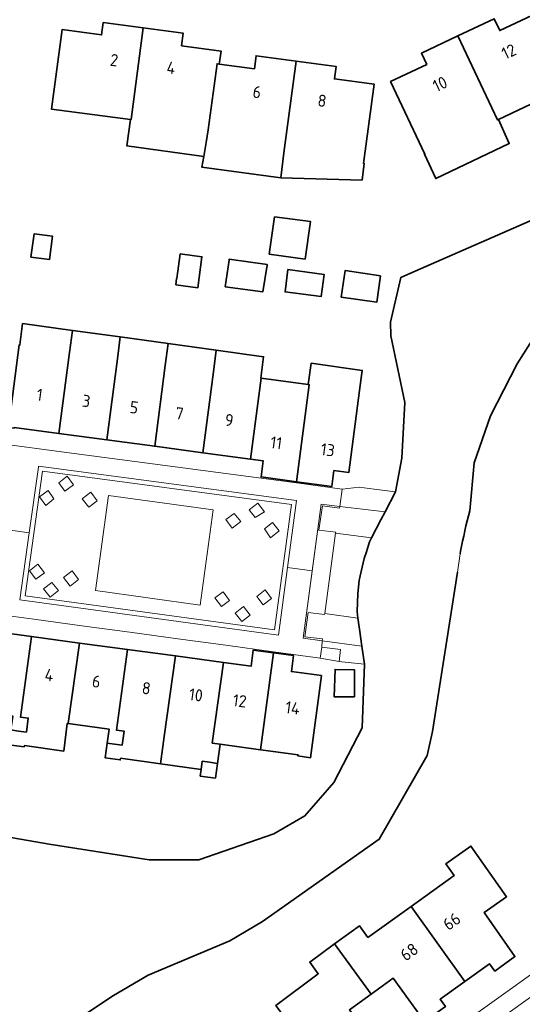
# Model space of a CAD drawing. Extents: x 150256 to 156914, y 461459 to 469481.
# Tile 635 of 656: x 154393 to 154450, y 468110 to 468220. Entities that reach past the tile are written whole.
import ezdxf
from ezdxf.enums import TextEntityAlignment as Align

# ---------------------------------------------------------------- set-up
doc = ezdxf.new("R2010")
doc.units = 0
doc.header["$LTSCALE"] = 0.75
for name, color, linetype, lineweight in [('B-RO-GK-BESCHOEIING-G', 251, 'GK-BESCHOEIING', 35), ('B-RO-GR-BEPLANTING_CULTUUR_BODEMBEDEKKER-GV', 251, 'CONTINUOUS', 18), ('B-RO-GR-GROENVOORZIENING-GV', 251, 'CONTINUOUS', 18), ('B-RO-IE-TERREINAFSCHEIDING_KUNSTMATIG_HEKWERK-G', 251, 'IE-TERREINAFSCHEIDING-KUNSTMATIG', 18), ('B-RO-IE-TERREINAFSCHEIDING_KUNSTMATIG_MUUR-G', 251, 'IE-TERREINAFSCHEIDING-KUNSTMATIG-DICHT', 18), ('B-RO-OG-BEBOUWING-GV', 6, 'CONTINUOUS', 35), ('B-RO-OG-BEBOUWING-T18', 1, 'CONTINUOUS', 18), ('B-RO-OG-TERREIN_CULTUURSCHEIDING-GV', 251, 'CONTINUOUS', 18), ('B-RO-OG-TERREIN_ONBEGROEID-GV', 251, 'CONTINUOUS', 18), ('B-RO-OG-WATER_SLOOT-GV', 251, 'CONTINUOUS', 18), ('B-RO-VH-VERHARDING_BEDRIJFSVLOERPLAAT-GV', 251, 'CONTINUOUS', 18), ('B-RO-VH-VERHARDING_BETON-GV', 251, 'CONTINUOUS', 18), ('B-RO-VH-VERHARDING_BETONSTRAATSTEEN-GV', 251, 'CONTINUOUS', 18), ('B-RO-VH-VERHARDING_TEGEL_RUBBER-GV', 251, 'CONTINUOUS', 18)]:
    doc.layers.add(name, color=color, linetype=linetype, lineweight=lineweight)
doc.styles.add('NLCS-ISO-M200-T18', font='NLCS-ISO.ttf', dxfattribs={"height": 360})
doc.linetypes.add('GK-BESCHOEIING', pattern='A,30,-5,[1,NLCS.SHX,S=1,R=0,X=0,Y=0],-5', length=40)
doc.linetypes.add('IE-TERREINAFSCHEIDING-KUNSTMATIG', pattern='A,4,[82,NLCS.SHX,S=0.75,R=90,X=0,Y=0],4,-2', length=10)
doc.linetypes.add('IE-TERREINAFSCHEIDING-KUNSTMATIG-DICHT', pattern='A,8,-1,[82,NLCS.SHX,S=0.75,R=90,X=0,Y=0],-1', length=10)

msp = doc.modelspace()

# ---------------------------------------------------------------- linework, layer by layer
at = {"layer": 'B-RO-GK-BESCHOEIING-G'}
for points in [[(154458.533, 468204.377), (154455.53, 468201.726), (154452.156, 468198.374), (154437.016, 468191.748)], [(154458.533, 468204.377), (154455.53, 468201.726), (154452.156, 468198.374), (154437.016, 468191.748)], [(154437.016, 468191.748), (154435.99, 468191.3), (154434.857, 468186.322)], [(154437.016, 468191.748), (154435.99, 468191.3), (154434.857, 468186.322)], [(154454.051, 468187.281), (154452.516, 468187.242), (154449, 468181.648), (154446.017, 468175.842), (154444.205, 468170.621), (154443.694, 468165.246)], [(154454.051, 468187.281), (154452.516, 468187.242), (154449, 468181.648), (154446.017, 468175.842), (154444.205, 468170.621), (154443.694, 468165.246)], [(154434.906, 468184.784), (154434.857, 468186.322)], [(154434.906, 468184.784), (154434.857, 468186.322)], [(154435.41, 468167.38), (154436.118, 468171.116), (154436.437, 468177.349), (154434.906, 468184.784)], [(154435.41, 468167.38), (154436.118, 468171.116), (154436.437, 468177.349), (154434.906, 468184.784)], [(154435.41, 468167.38), (154434.248, 468165.16)], [(154435.41, 468167.38), (154434.248, 468165.16)], [(154434.248, 468165.16), (154433.77, 468164.24), (154432.742, 468162.249)], [(154434.248, 468165.16), (154433.77, 468164.24), (154432.742, 468162.249)], [(154432.742, 468162.249), (154432.51, 468161.8), (154432.16, 468160.67), (154431.93, 468159.92), (154431.46, 468157.99), (154431.35, 468157.49), (154431.19, 468156.02), (154431.12, 468154.02), (154431.22, 468153.27)], [(154432.742, 468162.249), (154432.51, 468161.8), (154432.16, 468160.67), (154431.93, 468159.92), (154431.46, 468157.99), (154431.35, 468157.49), (154431.19, 468156.02), (154431.12, 468154.02), (154431.22, 468153.27)], [(154442.624, 468160.443), (154442.671, 468160.748)], [(154442.624, 468160.443), (154442.671, 468160.748)], [(154439.552, 468140.615), (154442.31, 468158.418)], [(154439.552, 468140.615), (154442.31, 468158.418)], [(154431.66, 468150.14), (154431.39, 468152.06), (154431.22, 468153.27)], [(154431.66, 468150.14), (154431.39, 468152.06), (154431.22, 468153.27)], [(154431.94, 468148.13), (154431.66, 468150.14)], [(154431.94, 468148.13), (154431.66, 468150.14)], [(154396.748, 468128.046), (154407.937, 468126.291), (154413.477, 468126.291), (154421.832, 468129.209), (154425.286, 468131.218), (154428.532, 468134.916), (154431.681, 468141.017), (154431.94, 468148.13)], [(154396.748, 468128.046), (154407.937, 468126.291), (154413.477, 468126.291), (154421.832, 468129.209), (154425.286, 468131.218), (154428.532, 468134.916), (154431.681, 468141.017), (154431.94, 468148.13)], [(154438.954, 468137.963), (154439.552, 468140.615)], [(154438.954, 468137.963), (154439.552, 468140.615)], [(154438.954, 468137.963), (154433.578, 468128.598), (154420.577, 468119.424), (154416.929, 468117.263), (154407.83, 468113.418)], [(154438.954, 468137.963), (154433.578, 468128.598), (154420.577, 468119.424), (154416.929, 468117.263), (154407.83, 468113.418)], [(154388.606, 468128.609), (154389.95, 468128.866), (154391.856, 468128.912), (154396.748, 468128.046)], [(154388.606, 468128.609), (154389.95, 468128.866), (154391.856, 468128.912), (154396.748, 468128.046)], [(154407.83, 468113.418), (154403.958, 468111.138)], [(154407.83, 468113.418), (154403.958, 468111.138)], [(154403.958, 468111.138), (154400.202, 468108.674)], [(154403.958, 468111.138), (154400.202, 468108.674)]]:
    msp.add_lwpolyline(points, dxfattribs=at)
msp.add_lwpolyline([(154443.694, 468165.246, 0.0171422), (154442.671, 468160.748)], format="xyb", dxfattribs=at)
msp.add_lwpolyline([(154443.694, 468165.246, 0.0171422), (154442.671, 468160.748)], format="xyb", dxfattribs=at)
at = {"layer": 'B-RO-GR-BEPLANTING_CULTUUR_BODEMBEDEKKER-GV'}
msp.add_lwpolyline([(154434.248, 468165.16), (154435.41, 468167.38), (154433.042, 468167.69), (154431.372, 468167.888), (154429.453, 468167.67), (154429.187, 468165.754)], close=True, dxfattribs=at)
msp.add_lwpolyline([(154434.248, 468165.16), (154435.41, 468167.38), (154433.042, 468167.69), (154431.372, 468167.888), (154429.453, 468167.67), (154429.187, 468165.754)], close=True, dxfattribs=at)
at = {"layer": 'B-RO-GR-GROENVOORZIENING-GV'}
for points in [[(154398.524, 468167.442), (154399.498, 468168.147), (154398.782, 468169.128), (154397.826, 468168.378)], [(154398.524, 468167.442), (154399.498, 468168.147), (154398.782, 468169.128), (154397.826, 468168.378)], [(154396.644, 468167.53), (154395.699, 468166.802), (154396.391, 468165.838), (154397.294, 468166.582)], [(154396.644, 468167.53), (154395.699, 468166.802), (154396.391, 468165.838), (154397.294, 468166.582)], [(154401.177, 468165.653), (154402.121, 468166.372), (154401.404, 468167.334), (154400.451, 468166.606)], [(154401.177, 468165.653), (154402.121, 468166.372), (154401.404, 468167.334), (154400.451, 468166.606)], [(154420.787, 468165.14), (154420.049, 468166.1), (154419.084, 468165.377), (154419.754, 468164.494)], [(154420.787, 468165.14), (154420.049, 468166.1), (154419.084, 468165.377), (154419.754, 468164.494)], [(154416.493, 468164.275), (154417.185, 468163.337), (154418.136, 468164.064), (154417.408, 468164.959)], [(154416.493, 468164.275), (154417.185, 468163.337), (154418.136, 468164.064), (154417.408, 468164.959)], [(154422.426, 468163.005), (154421.696, 468163.937), (154420.784, 468163.25), (154421.48, 468162.255)], [(154422.426, 468163.005), (154421.696, 468163.937), (154420.784, 468163.25), (154421.48, 468162.255)], [(154395.291, 468157.615), (154396.24, 468158.332), (154395.51, 468159.301), (154394.563, 468158.569)], [(154395.291, 468157.615), (154396.24, 468158.332), (154395.51, 468159.301), (154394.563, 468158.569)], [(154399.102, 468156.864), (154400.036, 468157.58), (154399.322, 468158.544), (154398.379, 468157.796)], [(154399.102, 468156.864), (154400.036, 468157.58), (154399.322, 468158.544), (154398.379, 468157.796)], [(154397.817, 468156.359), (154397.075, 468157.274), (154396.147, 468156.556), (154396.87, 468155.613)], [(154397.817, 468156.359), (154397.075, 468157.274), (154396.147, 468156.556), (154396.87, 468155.613)], [(154421.591, 468155.464), (154420.873, 468156.433), (154419.923, 468155.679), (154420.639, 468154.748)], [(154421.591, 468155.464), (154420.873, 468156.433), (154419.923, 468155.679), (154420.639, 468154.748)], [(154415.981, 468154.578), (154416.896, 468155.252), (154416.191, 468156.225), (154415.261, 468155.533)], [(154415.981, 468154.578), (154416.896, 468155.252), (154416.191, 468156.225), (154415.261, 468155.533)], [(154419.176, 468153.606), (154418.453, 468154.564), (154417.504, 468153.819), (154418.251, 468152.906)], [(154419.176, 468153.606), (154418.453, 468154.564), (154417.504, 468153.819), (154418.251, 468152.906)]]:
    msp.add_lwpolyline(points, close=True, dxfattribs=at)
at = {"layer": 'B-RO-IE-TERREINAFSCHEIDING_KUNSTMATIG_HEKWERK-G'}
for points in [[(154429.45, 468167.67), (154431.37, 468167.89)], [(154429.45, 468167.67), (154431.37, 468167.89)], [(154433.042, 468167.69), (154431.372, 468167.888)], [(154433.042, 468167.69), (154431.372, 468167.888)], [(154427.24, 468150.742), (154425.112, 468151.034), (154427.132, 468165.996), (154429.187, 468165.754)], [(154427.24, 468150.742), (154425.112, 468151.034), (154427.132, 468165.996), (154429.187, 468165.754)], [(154429.187, 468165.754), (154434.248, 468165.16)], [(154429.187, 468165.754), (154434.248, 468165.16)], [(154431.66, 468150.14), (154427.24, 468150.742)], [(154431.66, 468150.14), (154427.24, 468150.742)], [(154429.437, 468148.403), (154431.94, 468148.13)], [(154429.437, 468148.403), (154431.94, 468148.13)]]:
    msp.add_lwpolyline(points, dxfattribs=at)
at = {"layer": 'B-RO-IE-TERREINAFSCHEIDING_KUNSTMATIG_MUUR-G'}
msp.add_lwpolyline([(154435.41, 468167.38), (154433.042, 468167.69)], dxfattribs=at)
msp.add_lwpolyline([(154435.41, 468167.38), (154433.042, 468167.69)], dxfattribs=at)
at = {"layer": 'B-RO-OG-BEBOUWING-GV'}
for points in [[(154442.366, 468218.259), (154446.795, 468208.9), (154446.887, 468208.943), (154454.891, 468212.718), (154454.293, 468213.983), (154454.06, 468213.873), (154450.862, 468220.66), (154450.626, 468220.548), (154447.049, 468218.857), (154446.425, 468220.175)], [(154442.366, 468218.259), (154446.795, 468208.9), (154446.887, 468208.943), (154454.891, 468212.718), (154454.293, 468213.983), (154454.06, 468213.873), (154450.862, 468220.66), (154450.626, 468220.548), (154447.049, 468218.857), (154446.425, 468220.175)], [(154405.842, 468208.927), (154405.906, 468208.919), (154407.268, 468219.162), (154402.809, 468219.762), (154402.623, 468218.375), (154398.205, 468218.968), (154397.019, 468210.108)], [(154405.842, 468208.927), (154405.906, 468208.919), (154407.268, 468219.162), (154402.809, 468219.762), (154402.623, 468218.375), (154398.205, 468218.968), (154397.019, 468210.108)], [(154407.268, 468219.162), (154405.906, 468208.919), (154405.842, 468208.927), (154405.437, 468205.989), (154414.005, 468204.825), (154414.275, 468206.385), (154414.515, 468207.766), (154415.507, 468215.165), (154415.752, 468215.132), (154415.948, 468216.58), (154411.539, 468217.175), (154411.726, 468218.562)], [(154407.268, 468219.162), (154405.906, 468208.919), (154405.842, 468208.927), (154405.437, 468205.989), (154414.005, 468204.825), (154414.275, 468206.385), (154414.515, 468207.766), (154415.507, 468215.165), (154415.752, 468215.132), (154415.948, 468216.58), (154411.539, 468217.175), (154411.726, 468218.562)], [(154446.887, 468208.943), (154446.795, 468208.9), (154442.366, 468218.259), (154438.298, 468216.339), (154438.898, 468215.077), (154434.869, 468213.169), (154438.686, 468205.075), (154438.643, 468205.055), (154439.907, 468202.337), (154448.097, 468206.255)], [(154446.887, 468208.943), (154446.795, 468208.9), (154442.366, 468218.259), (154438.298, 468216.339), (154438.898, 468215.077), (154434.869, 468213.169), (154438.686, 468205.075), (154438.643, 468205.055), (154439.907, 468202.337), (154448.097, 468206.255)], [(154422.626, 468202.418), (154422.942, 468205.221), (154424.319, 468215.456), (154419.859, 468216.05), (154419.665, 468214.604), (154415.752, 468215.132), (154415.507, 468215.165), (154414.515, 468207.766), (154414.275, 468206.385), (154414.005, 468204.825), (154413.815, 468203.609)], [(154422.626, 468202.418), (154422.942, 468205.221), (154424.319, 468215.456), (154419.859, 468216.05), (154419.665, 468214.604), (154415.752, 468215.132), (154415.507, 468215.165), (154414.515, 468207.766), (154414.275, 468206.385), (154414.005, 468204.825), (154413.815, 468203.609)], [(154424.319, 468215.456), (154422.942, 468205.221), (154422.626, 468202.418), (154431.68, 468202.174), (154431.916, 468204.015), (154431.832, 468204.026), (154433.024, 468212.895), (154428.596, 468213.474), (154428.778, 468214.862)], [(154424.319, 468215.456), (154422.942, 468205.221), (154422.626, 468202.418), (154431.68, 468202.174), (154431.916, 468204.015), (154431.832, 468204.026), (154433.024, 468212.895), (154428.596, 468213.474), (154428.778, 468214.862)], [(154425.317, 468193.336), (154425.912, 468197.552), (154421.912, 468198.067), (154421.317, 468193.918)], [(154425.317, 468193.336), (154425.912, 468197.552), (154421.912, 468198.067), (154421.317, 468193.918)], [(154394.736, 468193.586), (154396.797, 468193.304), (154397.153, 468195.903), (154395.092, 468196.185)], [(154394.736, 468193.586), (154396.797, 468193.304), (154397.153, 468195.903), (154395.092, 468196.185)], [(154411.386, 468193.954), (154411.004, 468191.183), (154410.963, 468191.188), (154410.909, 468190.499), (154413.342, 468190.161), (154413.802, 468193.62)], [(154411.386, 468193.954), (154411.004, 468191.183), (154410.963, 468191.188), (154410.909, 468190.499), (154413.342, 468190.161), (154413.802, 468193.62)], [(154416.836, 468193.252), (154416.405, 468190.276), (154420.607, 468189.708), (154421.086, 468192.681), (154421.094, 468192.735), (154416.851, 468193.357)], [(154416.836, 468193.252), (154416.405, 468190.276), (154420.607, 468189.708), (154421.086, 468192.681), (154421.094, 468192.735), (154416.851, 468193.357)], [(154423.411, 468192.181), (154423.085, 468189.697), (154427.113, 468189.17), (154427.438, 468191.654)], [(154423.411, 468192.181), (154423.085, 468189.697), (154427.113, 468189.17), (154427.438, 468191.654)], [(154433.745, 468191.504), (154429.787, 468192.081), (154429.354, 468189.112), (154433.313, 468188.536)], [(154433.745, 468191.504), (154429.787, 468192.081), (154429.354, 468189.112), (154433.313, 468188.536)], [(154397.85, 468173.892), (154399.03, 468182.926), (154399.353, 468185.397), (154393.8, 468186.163), (154393.497, 468183.782), (154393.425, 468183.792), (154392.226, 468174.547), (154392.85, 468174.467), (154392.865, 468174.561)], [(154397.85, 468173.892), (154399.03, 468182.926), (154399.353, 468185.397), (154393.8, 468186.163), (154393.497, 468183.782), (154393.425, 468183.792), (154392.226, 468174.547), (154392.85, 468174.467), (154392.865, 468174.561)], [(154403.201, 468173.175), (154404.382, 468182.206), (154404.703, 468184.66), (154399.353, 468185.397), (154399.03, 468182.926), (154397.85, 468173.892)], [(154403.201, 468173.175), (154404.382, 468182.206), (154404.703, 468184.66), (154399.353, 468185.397), (154399.03, 468182.926), (154397.85, 468173.892)], [(154408.544, 468172.458), (154409.723, 468181.487), (154410.041, 468183.924), (154404.703, 468184.66), (154404.382, 468182.206), (154403.201, 468173.175)], [(154408.544, 468172.458), (154409.723, 468181.487), (154410.041, 468183.924), (154404.703, 468184.66), (154404.382, 468182.206), (154403.201, 468173.175)], [(154413.907, 468171.739), (154415.085, 468180.765), (154415.401, 468183.185), (154410.041, 468183.924), (154409.723, 468181.487), (154408.544, 468172.458)], [(154413.907, 468171.739), (154415.085, 468180.765), (154415.401, 468183.185), (154410.041, 468183.924), (154409.723, 468181.487), (154408.544, 468172.458)], [(154415.401, 468183.185), (154415.085, 468180.765), (154413.907, 468171.739), (154419.248, 468171.022), (154420.43, 468180.075), (154420.384, 468180.081), (154420.691, 468182.456)], [(154415.401, 468183.185), (154415.085, 468180.765), (154413.907, 468171.739), (154419.248, 468171.022), (154420.43, 468180.075), (154420.384, 468180.081), (154420.691, 468182.456)], [(154425.791, 468179.337), (154424.376, 468168.503), (154428.304, 468167.969), (154428.546, 468169.752), (154430.191, 468169.52), (154431.406, 468178.679), (154431.706, 468180.938), (154426.008, 468181.723), (154425.681, 468179.352)], [(154425.791, 468179.337), (154424.376, 468168.503), (154428.304, 468167.969), (154428.546, 468169.752), (154430.191, 468169.52), (154431.406, 468178.679), (154431.706, 468180.938), (154426.008, 468181.723), (154425.681, 468179.352)], [(154424.376, 468168.503), (154425.791, 468179.337), (154425.681, 468179.352), (154420.43, 468180.075), (154419.248, 468171.022), (154420.653, 468170.834), (154420.412, 468169.041)], [(154424.376, 468168.503), (154425.791, 468179.337), (154425.681, 468179.352), (154420.43, 468180.075), (154419.248, 468171.022), (154420.653, 468170.834), (154420.412, 468169.041)], [(154392.494, 468140.793), (154393.336, 468140.679), (154394.218, 468140.559), (154394.429, 468142.113), (154393.551, 468142.232), (154394.792, 468151.223), (154389.808, 468151.896), (154389.819, 468151.994), (154389.198, 468152.079), (154387.948, 468142.802), (154389.369, 468142.69), (154389.378, 468142.8), (154392.705, 468142.348)], [(154392.494, 468140.793), (154393.336, 468140.679), (154394.218, 468140.559), (154394.429, 468142.113), (154393.551, 468142.232), (154394.792, 468151.223), (154389.808, 468151.896), (154389.819, 468151.994), (154389.198, 468152.079), (154387.948, 468142.802), (154389.369, 468142.69), (154389.378, 468142.8), (154392.705, 468142.348)], [(154398.902, 468141.507), (154400.144, 468150.5), (154394.792, 468151.223), (154393.551, 468142.232), (154394.429, 468142.113), (154394.218, 468140.559), (154393.336, 468140.679), (154392.494, 468140.793), (154392.27, 468139.148), (154393.994, 468138.914), (154394.016, 468139.079), (154398.384, 468138.431), (154398.779, 468141.523)], [(154398.902, 468141.507), (154400.144, 468150.5), (154394.792, 468151.223), (154393.551, 468142.232), (154394.429, 468142.113), (154394.218, 468140.559), (154393.336, 468140.679), (154392.494, 468140.793), (154392.27, 468139.148), (154393.994, 468138.914), (154394.016, 468139.079), (154398.384, 468138.431), (154398.779, 468141.523)], [(154400.144, 468150.5), (154398.902, 468141.507), (154403.444, 468140.89), (154403.233, 468139.334), (154404.047, 468139.224), (154404.927, 468139.105), (154405.138, 468140.659), (154404.262, 468140.778), (154405.505, 468149.775)], [(154400.144, 468150.5), (154398.902, 468141.507), (154403.444, 468140.89), (154403.233, 468139.334), (154404.047, 468139.224), (154404.927, 468139.105), (154405.138, 468140.659), (154404.262, 468140.778), (154405.505, 468149.775)], [(154410.856, 468149.052), (154405.505, 468149.775), (154404.262, 468140.778), (154405.138, 468140.659), (154404.927, 468139.105), (154404.047, 468139.224), (154403.233, 468139.334), (154403.01, 468137.69), (154404.704, 468137.46), (154404.727, 468137.632), (154409.194, 468137.007), (154409.614, 468140.052)], [(154410.856, 468149.052), (154405.505, 468149.775), (154404.262, 468140.778), (154405.138, 468140.659), (154404.927, 468139.105), (154404.047, 468139.224), (154403.233, 468139.334), (154403.01, 468137.69), (154404.704, 468137.46), (154404.727, 468137.632), (154409.194, 468137.007), (154409.614, 468140.052)], [(154413.718, 468136.373), (154413.843, 468137.3), (154414.669, 468137.187), (154415.547, 468137.067), (154415.838, 468139.208), (154414.964, 468139.326), (154416.208, 468148.329), (154410.856, 468149.052), (154409.614, 468140.052), (154409.194, 468137.007)], [(154413.718, 468136.373), (154413.843, 468137.3), (154414.669, 468137.187), (154415.547, 468137.067), (154415.838, 468139.208), (154414.964, 468139.326), (154416.208, 468148.329), (154410.856, 468149.052), (154409.614, 468140.052), (154409.194, 468137.007)], [(154416.208, 468148.329), (154414.964, 468139.326), (154415.838, 468139.208), (154420.345, 468138.596), (154421.788, 468149.404), (154419.539, 468149.706), (154419.297, 468147.912)], [(154416.208, 468148.329), (154414.964, 468139.326), (154415.838, 468139.208), (154420.345, 468138.596), (154421.788, 468149.404), (154419.539, 468149.706), (154419.297, 468147.912)], [(154420.345, 468138.596), (154421.495, 468138.44), (154424.517, 468138.029), (154424.5, 468137.921), (154425.908, 468137.701), (154427.144, 468146.864), (154423.79, 468147.315), (154424.034, 468149.103), (154421.788, 468149.404)], [(154420.345, 468138.596), (154421.495, 468138.44), (154424.517, 468138.029), (154424.5, 468137.921), (154425.908, 468137.701), (154427.144, 468146.864), (154423.79, 468147.315), (154424.034, 468149.103), (154421.788, 468149.404)], [(154430.831, 468144.493), (154430.831, 468147.52), (154428.669, 468147.547), (154428.584, 468144.486)], [(154430.831, 468144.493), (154430.831, 468147.52), (154428.669, 468147.547), (154428.584, 468144.486)], [(154415.547, 468137.067), (154414.669, 468137.187), (154413.843, 468137.3), (154413.718, 468136.373), (154413.62, 468135.655), (154415.324, 468135.423)], [(154415.547, 468137.067), (154414.669, 468137.187), (154413.843, 468137.3), (154413.718, 468136.373), (154413.62, 468135.655), (154415.324, 468135.423)], [(154437.145, 468121.093), (154443.152, 468112.707), (154445.912, 468114.684), (154446.487, 468113.879), (154448.737, 468115.507), (154445.293, 468120.404), (154447.806, 468122.172), (154443.827, 468127.828), (154441.013, 468125.848), (154441.943, 468124.538)], [(154437.145, 468121.093), (154443.152, 468112.707), (154445.912, 468114.684), (154446.487, 468113.879), (154448.737, 468115.507), (154445.293, 468120.404), (154447.806, 468122.172), (154443.827, 468127.828), (154441.013, 468125.848), (154441.943, 468124.538)], [(154443.152, 468112.707), (154437.145, 468121.093), (154432.33, 468117.637), (154431.392, 468118.939), (154428.62, 468116.914), (154432.705, 468111.323), (154435.133, 468113.097), (154438.652, 468108.245), (154440.974, 468109.92), (154440.392, 468110.73)], [(154443.152, 468112.707), (154437.145, 468121.093), (154432.33, 468117.637), (154431.392, 468118.939), (154428.62, 468116.914), (154432.705, 468111.323), (154435.133, 468113.097), (154438.652, 468108.245), (154440.974, 468109.92), (154440.392, 468110.73)], [(154428.62, 468116.914), (154425.843, 468114.886), (154426.797, 468113.591), (154422.063, 468110.054), (154428.219, 468101.774), (154430.94, 468103.797), (154431.525, 468103.011), (154433.828, 468104.713), (154430.276, 468109.549), (154432.705, 468111.323)], [(154428.62, 468116.914), (154425.843, 468114.886), (154426.797, 468113.591), (154422.063, 468110.054), (154428.219, 468101.774), (154430.94, 468103.797), (154431.525, 468103.011), (154433.828, 468104.713), (154430.276, 468109.549), (154432.705, 468111.323)]]:
    msp.add_lwpolyline(points, close=True, dxfattribs=at)
at = {"layer": 'B-RO-OG-TERREIN_CULTUURSCHEIDING-GV'}
for points in [[(154429.187, 468165.754), (154429.158, 468165.544), (154427.249, 468165.828), (154426.865, 468163.104), (154428.738, 468162.862), (154428.727, 468162.75), (154432.742, 468162.249), (154433.77, 468164.24), (154434.248, 468165.16)], [(154429.187, 468165.754), (154429.158, 468165.544), (154427.249, 468165.828), (154426.865, 468163.104), (154428.738, 468162.862), (154428.727, 468162.75), (154432.742, 468162.249), (154433.77, 468164.24), (154434.248, 468165.16)], [(154428.727, 468162.75), (154427.513, 468153.79), (154431.22, 468153.27), (154431.12, 468154.02), (154431.19, 468156.02), (154431.35, 468157.49), (154431.46, 468157.99), (154431.93, 468159.92), (154432.16, 468160.67), (154432.51, 468161.8), (154432.742, 468162.249)], [(154428.727, 468162.75), (154427.513, 468153.79), (154431.22, 468153.27), (154431.12, 468154.02), (154431.19, 468156.02), (154431.35, 468157.49), (154431.46, 468157.99), (154431.93, 468159.92), (154432.16, 468160.67), (154432.51, 468161.8), (154432.742, 468162.249)], [(154431.22, 468153.27), (154427.513, 468153.79), (154427.512, 468153.785), (154427.487, 468153.684), (154425.652, 468153.899), (154425.3, 468151.2), (154427.263, 468150.953), (154427.24, 468150.742), (154431.66, 468150.14), (154431.39, 468152.06)], [(154431.22, 468153.27), (154427.513, 468153.79), (154427.512, 468153.785), (154427.487, 468153.684), (154425.652, 468153.899), (154425.3, 468151.2), (154427.263, 468150.953), (154427.24, 468150.742), (154431.66, 468150.14), (154431.39, 468152.06)]]:
    msp.add_lwpolyline(points, close=True, dxfattribs=at)
at = {"layer": 'B-RO-OG-TERREIN_ONBEGROEID-GV'}
for points in [[(154427.022, 468148.793), (154429.12, 468148.456), (154429.26, 468149.77), (154427.19, 468150.04)], [(154427.022, 468148.793), (154429.12, 468148.456), (154429.26, 468149.77), (154427.19, 468150.04)], [(154431.94, 468148.13), (154431.66, 468150.14), (154427.24, 468150.742), (154427.19, 468150.04), (154429.26, 468149.77), (154429.12, 468148.456), (154429.437, 468148.403)], [(154431.94, 468148.13), (154431.66, 468150.14), (154427.24, 468150.742), (154427.19, 468150.04), (154429.26, 468149.77), (154429.12, 468148.456), (154429.437, 468148.403)]]:
    msp.add_lwpolyline(points, close=True, dxfattribs=at)
at = {"layer": 'B-RO-OG-WATER_SLOOT-GV'}
for points in [[(154452.156, 468198.374), (154437.016, 468191.748), (154435.99, 468191.3), (154434.857, 468186.322), (154434.906, 468184.784), (154436.437, 468177.349), (154436.118, 468171.116), (154435.41, 468167.38), (154434.248, 468165.16), (154433.77, 468164.24), (154432.742, 468162.249), (154432.51, 468161.8), (154432.16, 468160.67), (154431.93, 468159.92), (154431.46, 468157.99), (154431.35, 468157.49), (154431.19, 468156.02), (154431.12, 468154.02), (154431.22, 468153.27), (154431.39, 468152.06), (154431.66, 468150.14), (154431.94, 468148.13), (154431.681, 468141.017), (154428.532, 468134.916), (154425.286, 468131.218), (154421.832, 468129.209), (154413.477, 468126.291), (154407.937, 468126.291), (154396.748, 468128.046), (154391.856, 468128.912)], [(154452.156, 468198.374), (154437.016, 468191.748), (154435.99, 468191.3), (154434.857, 468186.322), (154434.906, 468184.784), (154436.437, 468177.349), (154436.118, 468171.116), (154435.41, 468167.38), (154434.248, 468165.16), (154433.77, 468164.24), (154432.742, 468162.249), (154432.51, 468161.8), (154432.16, 468160.67), (154431.93, 468159.92), (154431.46, 468157.99), (154431.35, 468157.49), (154431.19, 468156.02), (154431.12, 468154.02), (154431.22, 468153.27), (154431.39, 468152.06), (154431.66, 468150.14), (154431.94, 468148.13), (154431.681, 468141.017), (154428.532, 468134.916), (154425.286, 468131.218), (154421.832, 468129.209), (154413.477, 468126.291), (154407.937, 468126.291), (154396.748, 468128.046), (154391.856, 468128.912)], [(154443.694, 468165.246), (154444.205, 468170.621), (154446.017, 468175.842), (154449, 468181.648), (154452.516, 468187.242), (154454.051, 468187.281)], [(154443.694, 468165.246), (154444.205, 468170.621), (154446.017, 468175.842), (154449, 468181.648), (154452.516, 468187.242), (154454.051, 468187.281)], [(154400.202, 468108.674), (154403.958, 468111.138), (154407.83, 468113.418), (154416.929, 468117.263), (154420.577, 468119.424), (154433.578, 468128.598), (154438.954, 468137.963), (154439.552, 468140.615), (154442.312, 468158.413), (154442.628, 468160.441), (154442.671, 468160.748)], [(154400.202, 468108.674), (154403.958, 468111.138), (154407.83, 468113.418), (154416.929, 468117.263), (154420.577, 468119.424), (154433.578, 468128.598), (154438.954, 468137.963), (154439.552, 468140.615), (154442.312, 468158.413), (154442.628, 468160.441), (154442.671, 468160.748)]]:
    msp.add_lwpolyline(points, dxfattribs=at)
msp.add_lwpolyline([(154442.671, 468160.748, -0.0171422), (154443.694, 468165.246)], format="xyb", dxfattribs=at)
msp.add_lwpolyline([(154442.671, 468160.748, -0.0171422), (154443.694, 468165.246)], format="xyb", dxfattribs=at)
at = {"layer": 'B-RO-VH-VERHARDING_BEDRIJFSVLOERPLAAT-GV'}
for points in [[(154423.356, 468158.923), (154424.36, 468166.409), (154395.58, 468170.239), (154395.565, 468170.134), (154394.544, 468162.809), (154393.502, 468155.33), (154422.347, 468151.395)], [(154423.356, 468158.923), (154424.36, 468166.409), (154395.58, 468170.239), (154395.565, 468170.134), (154394.544, 468162.809), (154393.502, 468155.33), (154422.347, 468151.395)], [(154421.92, 468151.96), (154394.07, 468155.76), (154396.01, 468169.68), (154423.8, 468165.98)], [(154421.92, 468151.96), (154394.07, 468155.76), (154396.01, 468169.68), (154423.8, 468165.98)]]:
    msp.add_lwpolyline(points, close=True, dxfattribs=at)
at = {"layer": 'B-RO-VH-VERHARDING_BETON-GV'}
msp.add_lwpolyline([(154428.727, 468162.75), (154428.738, 468162.862), (154426.865, 468163.104), (154427.249, 468165.828), (154429.158, 468165.544), (154429.187, 468165.754), (154427.132, 468165.996), (154426.127, 468158.55), (154425.112, 468151.034), (154427.24, 468150.742), (154427.263, 468150.953), (154425.3, 468151.2), (154425.652, 468153.899), (154427.487, 468153.684), (154427.512, 468153.785), (154427.513, 468153.79)], close=True, dxfattribs=at)
msp.add_lwpolyline([(154428.727, 468162.75), (154428.738, 468162.862), (154426.865, 468163.104), (154427.249, 468165.828), (154429.158, 468165.544), (154429.187, 468165.754), (154427.132, 468165.996), (154426.127, 468158.55), (154425.112, 468151.034), (154427.24, 468150.742), (154427.263, 468150.953), (154425.3, 468151.2), (154425.652, 468153.899), (154427.487, 468153.684), (154427.512, 468153.785), (154427.513, 468153.79)], close=True, dxfattribs=at)
at = {"layer": 'B-RO-VH-VERHARDING_BETONSTRAATSTEEN-GV'}
for points in [[(154391.66, 468163.198), (154394.544, 468162.809), (154395.565, 468170.134), (154395.58, 468170.239), (154424.36, 468166.409), (154423.356, 468158.923), (154426.127, 468158.55), (154427.132, 468165.996), (154429.187, 468165.754), (154429.453, 468167.67), (154424.358, 468168.366), (154418.994, 468169.081), (154413.652, 468169.789), (154408.288, 468170.5), (154402.944, 468171.209), (154397.592, 468171.918), (154392.052, 468172.653)], [(154391.66, 468163.198), (154394.544, 468162.809), (154395.565, 468170.134), (154395.58, 468170.239), (154424.36, 468166.409), (154423.356, 468158.923), (154426.127, 468158.55), (154427.132, 468165.996), (154429.187, 468165.754), (154429.453, 468167.67), (154424.358, 468168.366), (154418.994, 468169.081), (154413.652, 468169.789), (154408.288, 468170.5), (154402.944, 468171.209), (154397.592, 468171.918), (154392.052, 468172.653)], [(154389.454, 468153.923), (154395.06, 468153.161), (154400.411, 468152.434), (154405.772, 468151.706), (154411.122, 468150.979), (154416.474, 468150.252), (154421.804, 468149.521), (154427.022, 468148.793), (154427.19, 468150.04), (154427.24, 468150.742), (154425.112, 468151.034), (154426.127, 468158.55), (154423.356, 468158.923), (154422.347, 468151.395), (154393.502, 468155.33), (154394.544, 468162.809), (154391.66, 468163.198)], [(154389.454, 468153.923), (154395.06, 468153.161), (154400.411, 468152.434), (154405.772, 468151.706), (154411.122, 468150.979), (154416.474, 468150.252), (154421.804, 468149.521), (154427.022, 468148.793), (154427.19, 468150.04), (154427.24, 468150.742), (154425.112, 468151.034), (154426.127, 468158.55), (154423.356, 468158.923), (154422.347, 468151.395), (154393.502, 468155.33), (154394.544, 468162.809), (154391.66, 468163.198)], [(154398.131, 468071.087), (154408.597, 468079.538), (154419.205, 468087.795), (154423.156, 468090.855), (154427.127, 468093.888), (154436.346, 468100.757), (154440.576, 468103.834), (154444.815, 468106.897), (154455.331, 468114.453), (154463.947, 468120.45), (154474.583, 468127.642), (154474.635, 468127.674), (154474.687, 468127.706), (154473.465, 468129.453), (154466.328, 468124.617), (154459.608, 468120.06), (154459.474, 468119.915), (154438.189, 468104.671), (154438.198, 468104.67), (154437.32, 468104.035), (154425.356, 468095.129), (154420.673, 468091.571), (154410.753, 468083.862), (154396.325, 468072.358)], [(154398.131, 468071.087), (154408.597, 468079.538), (154419.205, 468087.795), (154423.156, 468090.855), (154427.127, 468093.888), (154436.346, 468100.757), (154440.576, 468103.834), (154444.815, 468106.897), (154455.331, 468114.453), (154463.947, 468120.45), (154474.583, 468127.642), (154474.635, 468127.674), (154474.687, 468127.706), (154473.465, 468129.453), (154466.328, 468124.617), (154459.608, 468120.06), (154459.474, 468119.915), (154438.189, 468104.671), (154438.198, 468104.67), (154437.32, 468104.035), (154425.356, 468095.129), (154420.673, 468091.571), (154410.753, 468083.862), (154396.325, 468072.358)], [(154474.687, 468127.706), (154474.635, 468127.674), (154474.583, 468127.642), (154463.947, 468120.45), (154455.331, 468114.453), (154444.815, 468106.897), (154440.576, 468103.834), (154436.346, 468100.757), (154427.127, 468093.888), (154423.156, 468090.855), (154419.205, 468087.795), (154408.597, 468079.538), (154398.131, 468071.087)], [(154474.687, 468127.706), (154474.635, 468127.674), (154474.583, 468127.642), (154463.947, 468120.45), (154455.331, 468114.453), (154444.815, 468106.897), (154440.576, 468103.834), (154436.346, 468100.757), (154427.127, 468093.888), (154423.156, 468090.855), (154419.205, 468087.795), (154408.597, 468079.538), (154398.131, 468071.087)]]:
    msp.add_lwpolyline(points, dxfattribs=at)
for points in [[(154421.92, 468151.96), (154423.8, 468165.98), (154396.01, 468169.68), (154394.07, 468155.76)], [(154421.92, 468151.96), (154423.8, 468165.98), (154396.01, 468169.68), (154394.07, 468155.76)], [(154398.524, 468167.442), (154397.826, 468168.378), (154398.782, 468169.128), (154399.498, 468168.147)], [(154398.524, 468167.442), (154397.826, 468168.378), (154398.782, 468169.128), (154399.498, 468168.147)], [(154396.644, 468167.53), (154397.294, 468166.582), (154396.391, 468165.838), (154395.699, 468166.802)], [(154396.644, 468167.53), (154397.294, 468166.582), (154396.391, 468165.838), (154395.699, 468166.802)], [(154401.177, 468165.653), (154400.451, 468166.606), (154401.404, 468167.334), (154402.121, 468166.372)], [(154401.177, 468165.653), (154400.451, 468166.606), (154401.404, 468167.334), (154402.121, 468166.372)], [(154415.083, 468165.352), (154413.617, 468154.736), (154401.931, 468156.351), (154403.398, 468166.966)], [(154415.083, 468165.352), (154413.617, 468154.736), (154401.931, 468156.351), (154403.398, 468166.966)], [(154420.787, 468165.14), (154419.754, 468164.494), (154419.084, 468165.377), (154420.049, 468166.1)], [(154420.787, 468165.14), (154419.754, 468164.494), (154419.084, 468165.377), (154420.049, 468166.1)], [(154416.493, 468164.275), (154417.408, 468164.959), (154418.136, 468164.064), (154417.185, 468163.337)], [(154416.493, 468164.275), (154417.408, 468164.959), (154418.136, 468164.064), (154417.185, 468163.337)], [(154422.426, 468163.005), (154421.48, 468162.255), (154420.784, 468163.25), (154421.696, 468163.937)], [(154422.426, 468163.005), (154421.48, 468162.255), (154420.784, 468163.25), (154421.696, 468163.937)], [(154395.291, 468157.615), (154394.563, 468158.569), (154395.51, 468159.301), (154396.24, 468158.332)], [(154395.291, 468157.615), (154394.563, 468158.569), (154395.51, 468159.301), (154396.24, 468158.332)], [(154399.102, 468156.864), (154398.379, 468157.796), (154399.322, 468158.544), (154400.036, 468157.58)], [(154399.102, 468156.864), (154398.379, 468157.796), (154399.322, 468158.544), (154400.036, 468157.58)], [(154397.817, 468156.359), (154396.87, 468155.613), (154396.147, 468156.556), (154397.075, 468157.274)], [(154397.817, 468156.359), (154396.87, 468155.613), (154396.147, 468156.556), (154397.075, 468157.274)], [(154421.591, 468155.464), (154420.639, 468154.748), (154419.923, 468155.679), (154420.873, 468156.433)], [(154421.591, 468155.464), (154420.639, 468154.748), (154419.923, 468155.679), (154420.873, 468156.433)], [(154415.981, 468154.578), (154415.261, 468155.533), (154416.191, 468156.225), (154416.896, 468155.252)], [(154415.981, 468154.578), (154415.261, 468155.533), (154416.191, 468156.225), (154416.896, 468155.252)], [(154419.176, 468153.606), (154418.251, 468152.906), (154417.504, 468153.819), (154418.453, 468154.564)], [(154419.176, 468153.606), (154418.251, 468152.906), (154417.504, 468153.819), (154418.453, 468154.564)]]:
    msp.add_lwpolyline(points, close=True, dxfattribs=at)
at = {"layer": 'B-RO-VH-VERHARDING_TEGEL_RUBBER-GV'}
msp.add_lwpolyline([(154415.083, 468165.352), (154403.398, 468166.966), (154401.931, 468156.351), (154413.617, 468154.736)], close=True, dxfattribs=at)
msp.add_lwpolyline([(154415.083, 468165.352), (154403.398, 468166.966), (154401.931, 468156.351), (154413.617, 468154.736)], close=True, dxfattribs=at)

# ---------------------------------------------------------------- texts
at = {"layer": 'B-RO-OG-BEBOUWING-T18', "style": 'NLCS-ISO-M200-T18'}
for s, rotation, p in [('12', 25.3, (154448.057, 468216.522)), ('12', 25.3, (154448.057, 468216.522)), ('2', 352.4, (154404.021, 468215.563)), ('2', 352.4, (154404.021, 468215.563)), ('4', 352.4, (154410.369, 468214.709)), ('4', 352.4, (154410.369, 468214.709)), ('10', 25.3, (154440.378, 468212.898)), ('10', 25.3, (154440.378, 468212.898)), ('6', 352.4, (154419.954, 468212.002)), ('6', 352.4, (154419.954, 468212.002)), ('8', 352.4, (154427.219, 468211.034)), ('8', 352.4, (154427.219, 468211.034)), ('1', 352.4, (154395.71, 468178.215)), ('1', 352.4, (154395.71, 468178.215)), ('3', 352.4, (154400.91, 468177.518)), ('3', 352.4, (154400.91, 468177.518)), ('5', 352.4, (154406.244, 468176.802)), ('5', 352.4, (154406.244, 468176.802)), ('7', 352.4, (154411.309, 468176.123)), ('7', 352.4, (154411.309, 468176.123)), ('9', 352.4, (154416.856, 468175.379)), ('9', 352.4, (154416.856, 468175.379)), ('11', 352.3, (154422.109, 468172.847)), ('11', 352.3, (154422.109, 468172.847)), ('13', 352.2, (154427.857, 468172.067)), ('13', 352.2, (154427.857, 468172.067)), ('4', 352.3, (154396.761, 468146.921)), ('4', 352.3, (154396.761, 468146.921)), ('6', 352.3, (154402.029, 468146.209)), ('6', 352.3, (154402.029, 468146.209)), ('8', 352.3, (154407.608, 468145.454)), ('8', 352.3, (154407.608, 468145.454)), ('10', 352.3, (154413.145, 468144.706)), ('10', 352.3, (154413.145, 468144.706)), ('12', 352.3, (154418.029, 468144.047)), ('12', 352.3, (154418.029, 468144.047)), ('14', 352.4, (154423.935, 468143.259)), ('14', 352.4, (154423.935, 468143.259)), ('66', 35.7, (154441.683, 468119.427)), ('66', 35.7, (154441.683, 468119.427)), ('68', 35.7, (154436.937, 468116.02)), ('68', 35.7, (154436.937, 468116.02))]:
    msp.add_text(s, height=1.35, rotation=rotation, dxfattribs=at).set_placement(p, align=Align.MIDDLE)

doc.saveas('drawing.dxf')
